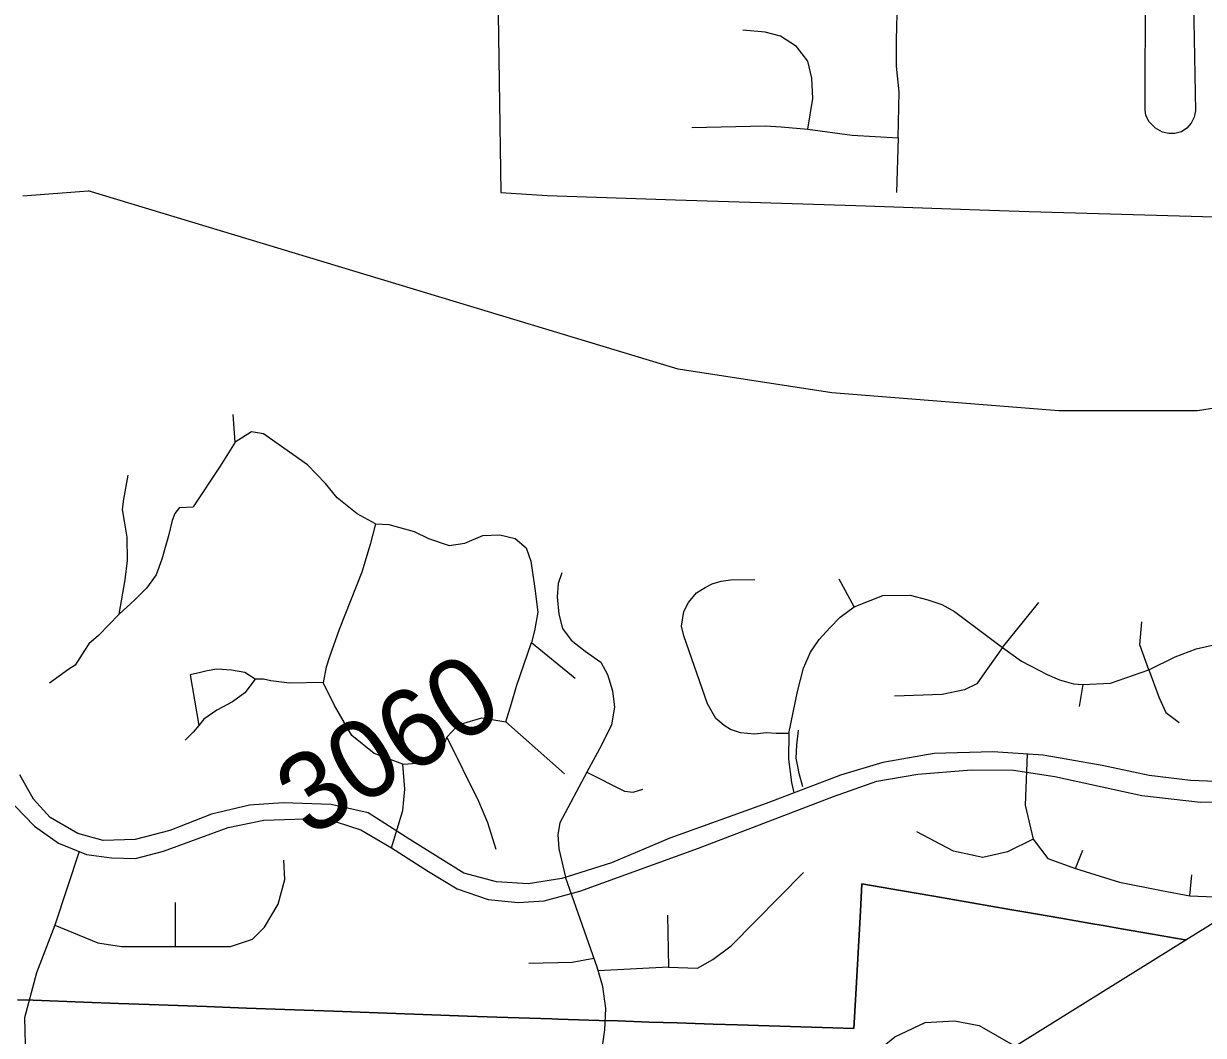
# Model space of a CAD drawing. Extents: x 2001466 to 31450019, y -30647475 to 847247.
# Drawn here: x 31432791 to 31436559, y -30641654 to -30638422 of the extents above; entities that cross this region are included whole.
import ezdxf

# ---------------------------------------------------------------- set-up
doc = ezdxf.new("R2010")
doc.units = 0
for name, color, linetype in [('Exist Boundary Political City Limit New', 7, 'Continuous'), ('Exist Hydrographic Creek Single Shore', 7, 'Continuous'), ('Exist Road Non-System Type 51', 7, 'Continuous'), ('Exist Road Secondary Type 51 Divided Attributed', 7, 'Continuous'), ('Exist Road Secondary Type 51 Number Label', 7, 'Continuous'), ('Exist Utilities Electrical Transmission Line', 7, 'Continuous'), ('Map Preparation Boundary City Limit Buffer Line', 7, 'Continuous')]:
    doc.layers.add(name, color=color, linetype=linetype)

msp = doc.modelspace()

# ---------------------------------------------------------------- linework, layer by layer
at = {"layer": 'Exist Boundary Political City Limit New'}
msp.add_line((31426666.7, -30647475), (31436502.2, -30641348.6), dxfattribs=at)
msp.add_lwpolyline([(31436502.2, -30641348.6), (31436494.5, -30641347.3), (31436396, -30641330.3), (31436297.5, -30641313.3), (31436238.1, -30641303), (31436199, -30641296.3), (31436103.3, -30641279.8), (31435985, -30641259.3), (31435940.8, -30641251.7), (31435819.5, -30641230.8), (31435698.3, -30641209.8), (31435591.9, -30641191.5), (31435468.1, -30641170.1), (31435463.3, -30641257.5), (31435448.8, -30641522.7), (31435442.6, -30641631.8), (31435070.6, -30641620.2), (31434993, -30641617.8), (31434878.3, -30641614.2), (31434788.3, -30641611.4), (31434689.3, -30641607.6), (31434628.9, -30641607), (31434496.9, -30641601.9), (31434478, -30641601.3), (31434407.6, -30641599), (31434302.9, -30641595.5), (31434208.3, -30641592.6), (31433780.6, -30641577), (31433656.8, -30641572.5), (31433503.4, -30641566.9), (31433375.5, -30641562.3), (31433284, -30641559), (31433192.6, -30641555.6), (31433093.8, -30641552), (31432983, -30641548), (31432821.4, -30641542.1), (31432771.3, -30641540.3)], dxfattribs=at)
at = {"layer": 'Exist Hydrographic Creek Single Shore'}
msp.add_line((31432788.5, -30638971.5), (31432997.5, -30638956), dxfattribs=at)
msp.add_lwpolyline([(31438086.1, -30639085), (31438046.5, -30639147.9), (31437888.4, -30639262.8), (31437480.5, -30639447.9), (31437039.5, -30639580.1), (31436539.5, -30639658.4), (31436097.5, -30639659.3), (31435372.6, -30639601.7), (31434881.5, -30639526.1), (31432997.5, -30638956)], dxfattribs=at)
at = {"layer": 'Exist Road Non-System Type 51'}
for p, q in [((31433466.9, -30639759.2), (31433460.7, -30639670.4)), ((31435443.8, -30640284.7), (31435395.3, -30640196.9)), ((31435917, -30640415.3), (31436033.4, -30640271.6)), ((31434412.9, -30640398.5), (31434552.8, -30640512.4)), ((31436173.3, -30640533), (31436162.1, -30640603.9)), ((31434331.1, -30640652.3), (31434518.9, -30640818.7)), ((31436149.9, -30641120.8), (31436173.3, -30641062.2)), ((31436515.7, -30641208.6), (31436521.6, -30641141.2))]:
    msp.add_line(p, q, dxfattribs=at)
for points in [[(31435584.3, -30638786.5), (31435587, -30638639.3), (31435578.8, -30638557.6), (31435578.8, -30638473.1), (31435581.5, -30638350.5), (31435587, -30638266), (31435581.5, -30638206), (31435558.3, -30638133.6)], [(31436526.4, -30638296.6), (31436533.2, -30638700.8), (31436528.6, -30638720.1), (31436519.6, -30638740), (31436506, -30638755.9), (31436488.9, -30638767.2), (31436467.9, -30638772.9), (31436448.1, -30638772.3), (31436428.2, -30638768.4), (31436406.1, -30638755.9), (31436385.1, -30638736), (31436374.4, -30638715.6), (31436372.6, -30638697.4), (31436373.2, -30638299.5)], [(31435295.1, -30638759.2), (31435311.4, -30638661.1), (31435308.7, -30638595.7), (31435295.1, -30638541.2), (31435259.7, -30638494.9), (31435207.9, -30638462.2), (31435158.9, -30638448.6), (31435088.1, -30638443.1)], [(31434924.7, -30638753.8), (31435158.9, -30638748.3), (31435210.7, -30638751), (31435295.1, -30638759.2)], [(31435295.1, -30638759.2), (31435437.2, -30638778.3), (31435584.3, -30638786.5)], [(31435584.3, -30638786.5), (31435578.8, -30638960.9)], [(31433914.6, -30640019.3), (31433856.8, -30639988.3), (31433792.9, -30639936.7), (31433755.7, -30639891.3), (31433698, -30639831.4), (31433557.7, -30639732.3), (31433518.5, -30639726.1), (31433466.9, -30639759.2)], [(31433466.9, -30639759.2), (31433419.4, -30639835.6), (31433332.8, -30639965.6)], [(31433096.7, -30640308.4), (31433115.3, -30640198.9), (31433123.5, -30640137), (31433121.5, -30640062.7), (31433113.2, -30640011.1), (31433107, -30639973.9), (31433111.2, -30639940.9), (31433125.6, -30639864.5)], [(31433289.4, -30639967.7), (31433274.2, -30639986.3), (31433265.9, -30640009), (31433253.5, -30640058.5), (31433232.9, -30640132.9), (31433214.3, -30640182.4), (31433183.4, -30640225.8), (31433146.2, -30640262.9), (31433096.7, -30640308.4)], [(31433289.4, -30639967.7), (31433332.8, -30639965.6)], [(31433914.6, -30640019.3), (31433898.1, -30640085.4), (31433871.3, -30640174.2), (31433799.1, -30640357.9), (31433768.1, -30640444.6), (31433757.8, -30640477.7), (31433747.5, -30640526.2)], [(31433914.6, -30640019.3), (31433957.7, -30640021.4), (31434037.9, -30640043.8), (31434084.6, -30640066.2), (31434149.9, -30640088.6), (31434200.2, -30640081.2), (31434258.1, -30640056.9), (31434312.2, -30640055), (31434360.7, -30640066.2), (31434396.1, -30640096.1), (31434411.1, -30640139), (31434424.1, -30640226.8), (31434433.4, -30640301.5), (31434422.3, -30640361.2), (31434412.9, -30640398.5)], [(31434509.9, -30640176.4), (31434498.7, -30640210), (31434495, -30640252.9), (31434500.6, -30640308.9), (31434511.8, -30640353.7), (31434539.8, -30640391.1), (31434584.6, -30640426.5), (31434634.9, -30640462), (31434655.4, -30640501.2), (31434672.2, -30640553.5), (31434677.8, -30640605.8), (31434668.5, -30640661.8), (31434636.8, -30640727.1), (31434590.2, -30640813)], [(31435234.9, -30640689.8), (31435193.9, -30640689.8), (31435164, -30640687.9), (31435124.8, -30640691.6), (31435080.1, -30640687.9), (31435048.3, -30640676.7), (31435027.8, -30640663.6), (31435001.7, -30640641.2), (31434975.6, -30640594.6), (31434899.1, -30640378), (31434891.6, -30640346.3), (31434899.1, -30640299.6), (31434914, -30640271.6), (31434940.1, -30640239.9), (31434968.1, -30640223.1), (31434990.5, -30640211.9), (31435018.5, -30640202.5), (31435048.3, -30640198.8), (31435126.3, -30640198)], [(31435443.8, -30640284.7), (31435534.5, -30640249.2), (31435622.2, -30640247.3), (31435678.7, -30640263.1), (31435722.9, -30640277.2), (31435764, -30640299.6), (31435917, -30640415.3)], [(31435234.9, -30640689.8), (31435262.9, -30640555.4), (31435281.5, -30640480.7), (31435303.9, -30640430.3), (31435331.9, -30640389.2), (31435365.5, -30640351.9), (31435399.1, -30640318.3), (31435443.8, -30640284.7)], [(31433096.7, -30640308.4), (31433030.7, -30640376.5), (31432999.8, -30640403.3), (31432985.3, -30640424), (31432956.4, -30640471.5)], [(31436384.1, -30640486.3), (31436356.1, -30640406), (31436361.7, -30640333.2)], [(31434331.1, -30640652.3), (31434349.6, -30640593.8), (31434365, -30640538.4), (31434412.9, -30640398.5)], [(31435917, -30640415.3), (31435851.7, -30640506.8), (31435834.9, -30640531.1), (31435795.7, -30640549.8), (31435724.8, -30640564.7), (31435571.8, -30640570.3)], [(31435917, -30640415.3), (31435977.4, -30640458.3), (31436059.5, -30640501.2), (31436098.7, -30640518), (31436143.4, -30640531.1), (31436173.3, -30640533)], [(31436384.1, -30640486.3), (31436468, -30640445.2), (31436535.2, -30640419.1), (31436587.4, -30640407.9), (31436645.3, -30640413.5), (31436712.4, -30640428.4), (31436772.1, -30640469.5), (31436809.5, -30640533), (31436830, -30640589), (31436837.4, -30640678.6), (31436835.7, -30640838.1)], [(31432956.4, -30640471.5), (31432935.8, -30640483.9), (31432873.9, -30640529.3)], [(31433531.1, -30640515.7), (31433497.2, -30640494.9), (31433455.5, -30640487.1), (31433408.6, -30640484.4), (31433377.4, -30640489.7), (31433356.5, -30640494.9), (31433322.6, -30640502.7), (31433351.3, -30640664.4)], [(31436173.3, -30640533), (31436262.1, -30640528.3), (31436384.1, -30640486.3)], [(31436384.1, -30640486.3), (31436417.7, -30640575.9), (31436438.2, -30640622.6), (31436481.1, -30640654.3)], [(31433531.1, -30640515.7), (31433497.2, -30640560.1), (31433458.2, -30640588.8), (31433408.6, -30640614.9), (31433366.9, -30640643.5), (31433351.3, -30640664.4), (31433333.1, -30640685.3), (31433307, -30640711.4)], [(31433747.5, -30640526.2), (31433640.6, -30640528.8), (31433580.7, -30640521), (31433557.2, -30640515.7), (31433531.1, -30640515.7)], [(31434002.7, -30640787.9), (31433910.4, -30640754), (31433839.6, -30640695.5), (31433784.2, -30640600), (31433747.5, -30640526.2)], [(31434142.4, -30640701.5), (31434174.2, -30640667.7), (31434189.6, -30640658.5), (31434254.2, -30640640), (31434331.1, -30640652.3)], [(31435263.5, -30640794.9), (31435258.3, -30640768.4), (31435260.5, -30640726.6), (31435266.2, -30640679)], [(31434002.7, -30640787.9), (31434048.9, -30640784.8), (31434085.8, -30640775.6), (31434116.6, -30640760.2), (31434132, -30640732.4), (31434142.4, -30640701.5)], [(31434142.4, -30640701.5), (31434244.1, -30640906.1), (31434272.8, -30640973.8), (31434298.8, -30641059.6)], [(31435234.9, -30640689.8), (31435234.2, -30640771.9), (31435243.5, -30640845.8), (31435251.3, -30640879.2)], [(31435996.3, -30640755.4), (31435989, -30640918.7), (31436015.3, -30641027)], [(31433966.2, -30641054.9), (31434002.7, -30640935.7), (31434008.9, -30640868), (31434002.7, -30640787.9)], [(31434590.2, -30640813), (31434503.5, -30640975.1), (31434497.4, -30641012.1), (31434500.4, -30641058.3), (31434521.2, -30641148.9)], [(31434590.2, -30640813), (31434709.7, -30640873.5), (31434737.4, -30640876.6), (31434768.2, -30640867.3)], [(31435279.6, -30640860.3), (31435267.9, -30640817.4), (31435263.5, -30640794.9)], [(31436015.3, -30641027), (31435933.4, -30641068), (31435854.4, -30641085.6), (31435760.7, -30641065.1), (31435643.7, -30641003.6)], [(31436015.3, -30641027), (31436062.1, -30641088.5), (31436149.9, -30641120.8)], [(31432969.1, -30641066.4), (31432890.5, -30641302.3)], [(31433276.8, -30641369.7), (31433452.4, -30641369.7), (31433522.6, -30641346.2), (31433560.7, -30641308.2), (31433604.5, -30641235), (31433625, -30641155.9), (31433622.1, -30641094.4)], [(31436149.9, -30641120.8), (31436290.4, -30641164.7), (31436425, -30641191), (31436515.7, -30641208.6)], [(31434598.4, -30641981.1), (31434647.3, -30641636.1), (31434650.3, -30641568.4), (31434641.1, -30641497.5), (31434622.6, -30641435.9), (31434521.2, -30641148.9)], [(31434850.7, -30641435.9), (31434943.1, -30641439), (31434992.3, -30641411.3), (31435050.8, -30641368.2), (31435281.6, -30641134.1)], [(31436515.7, -30641208.6), (31436670.8, -30641214.5), (31436726.4, -30641199.8), (31436770.3, -30641167.6)], [(31433276.8, -30641369.7), (31433276.8, -30641229.1)], [(31434847.6, -30641269.6), (31434850.7, -30641435.9)], [(31432890.5, -30641302.3), (31432832, -30641454.6), (31432793.9, -30641598.1), (31432796.9, -30641724)], [(31432890.5, -30641302.3), (31433028.1, -30641357.9), (31433104.1, -30641369.7), (31433276.8, -30641369.7)], [(31434404.1, -30641423.6), (31434542.6, -30641420.5), (31434612.4, -30641407.1)], [(31434850.7, -30641435.9), (31434626.3, -30641448.2)], [(31435284, -30641983.4), (31435374.7, -30641907.3), (31435439.1, -30641807.7), (31435491.8, -30641725.7), (31435573.7, -30641658.4), (31435670, -30641613.3), (31435763.6, -30641607.4), (31435842.7, -30641622.1), (31435957.1, -30641688.1)]]:
    msp.add_lwpolyline(points, dxfattribs=at)
at = {"layer": 'Exist Road Secondary Type 51 Divided Attributed'}
for points in [[(31436681, -30640846.4), (31436516.9, -30640839.9), (31436384.9, -30640823.8), (31436235.3, -30640791.6), (31436047, -30640758.6), (31435886.1, -30640748.6), (31435699.4, -30640753.4), (31435535.3, -30640782.4), (31435400.1, -30640822.6), (31435162.7, -30640912.8), (31434855.3, -30641024.3), (31434668.7, -30641103.2), (31434510.2, -30641152.4), (31434402.3, -30641170.1), (31434301, -30641163.6), (31434197.2, -30641135.5), (31434024.2, -30641028.8), (31433891.4, -30640943.4), (31433773.1, -30640916.8), (31433620.3, -30640910.8), (31433512.4, -30640918.9), (31433390.9, -30640947.8), (31433258.2, -30640999.4), (31433147.9, -30641028.8), (31433045, -30641031.2), (31432964.5, -30641008.6), (31432876, -30640957.9), (31432822.9, -30640899.1), (31432779.4, -30640821.4)], [(31432763.3, -30640920.9), (31432826.1, -30640985.3), (31432902.5, -30641039.6), (31432992.6, -30641075.9), (31433072.3, -30641087.1), (31433148.7, -30641088.8), (31433238.1, -30641065.4), (31433444, -30640990.1), (31433558.3, -30640966.8), (31433690.3, -30640962.7), (31433789.2, -30640971.6), (31433868.1, -30640997.8), (31433966.2, -30641054.9), (31434083.7, -30641130.6), (31434175.4, -30641185.4), (31434274.4, -30641219.6), (31434370.2, -30641229.3), (31434453.8, -30641224.4), (31434567.3, -30641193.8), (31434946.3, -30641056.1), (31435377.5, -30640890.7), (31435515.9, -30640842), (31435647.1, -30640819.4), (31435817.7, -30640805.7), (31435952, -30640806.5), (31436084, -30640826.7), (31436361.6, -30640887.5), (31436549.1, -30640909.2), (31436859.7, -30640907.6)]]:
    msp.add_lwpolyline(points, dxfattribs=at)
at = {"layer": 'Exist Utilities Electrical Transmission Line'}
for points in [[(31434306.7, -30638345.3), (31434307.1, -30638391.5), (31434315.4, -30638961.7), (31434463.2, -30638970.7), (31434873, -30638985.1), (31435448.6, -30639002.8), (31435843.3, -30639016.6)], [(31435843.3, -30639016.6), (31436002.2, -30639022.2), (31436703.8, -30639042.5), (31437469.4, -30639064.2), (31438067, -30639084.4), (31438086.1, -30639085)]]:
    msp.add_lwpolyline(points, dxfattribs=at)
at = {"layer": 'Map Preparation Boundary City Limit Buffer Line'}
for p, q in [((31436502.2, -30641348.6), (31439045.3, -30639764.5)), ((31426666.7, -30647475), (31436502.2, -30641348.6))]:
    msp.add_line(p, q, dxfattribs=at)
for points in [[(31432771.3, -30641540.3), (31432821.4, -30641542.1), (31432983, -30641548), (31433093.8, -30641552), (31433192.6, -30641555.6), (31433284, -30641559), (31433375.5, -30641562.3), (31433503.4, -30641566.9), (31433656.8, -30641572.5), (31433780.6, -30641577), (31434208.3, -30641592.6), (31434302.9, -30641595.5), (31434407.6, -30641599), (31434478, -30641601.3), (31434496.9, -30641601.9), (31434628.9, -30641607), (31434689.3, -30641607.6), (31434788.3, -30641611.4), (31434878.3, -30641614.2), (31434993, -30641617.8), (31435070.6, -30641620.2), (31435442.6, -30641631.8), (31435448.8, -30641522.7), (31435463.3, -30641257.5), (31435468.1, -30641170.1), (31435591.9, -30641191.5), (31435698.3, -30641209.8), (31435819.5, -30641230.8), (31435940.8, -30641251.7), (31435985, -30641259.3), (31436103.3, -30641279.8), (31436199, -30641296.3), (31436238.1, -30641303), (31436297.5, -30641313.3), (31436396, -30641330.3), (31436494.5, -30641347.3), (31436502.2, -30641348.6)], [(31436502.2, -30641348.6), (31436494.5, -30641347.3), (31436396, -30641330.3), (31436297.5, -30641313.3), (31436238.1, -30641303), (31436199, -30641296.3), (31436103.3, -30641279.8), (31435985, -30641259.3), (31435940.8, -30641251.7), (31435819.5, -30641230.8), (31435698.3, -30641209.8), (31435591.9, -30641191.5), (31435468.1, -30641170.1), (31435463.3, -30641257.5), (31435448.8, -30641522.7), (31435442.6, -30641631.8), (31435070.6, -30641620.2), (31434993, -30641617.8), (31434878.3, -30641614.2), (31434788.3, -30641611.4), (31434689.3, -30641607.6), (31434628.9, -30641607), (31434496.9, -30641601.9), (31434478, -30641601.3), (31434407.6, -30641599), (31434302.9, -30641595.5), (31434208.3, -30641592.6), (31433780.6, -30641577), (31433656.8, -30641572.5), (31433503.4, -30641566.9), (31433375.5, -30641562.3), (31433284, -30641559), (31433192.6, -30641555.6), (31433093.8, -30641552), (31432983, -30641548), (31432821.4, -30641542.1), (31432771.3, -30641540.3)]]:
    msp.add_lwpolyline(points, dxfattribs=at)

# ---------------------------------------------------------------- texts
at = {"layer": 'Exist Road Secondary Type 51 Number Label'}
msp.add_text('3060', height=250, rotation=31.918, dxfattribs=at).set_placement((31433703.4, -30641024.7))

doc.saveas('drawing.dxf')
